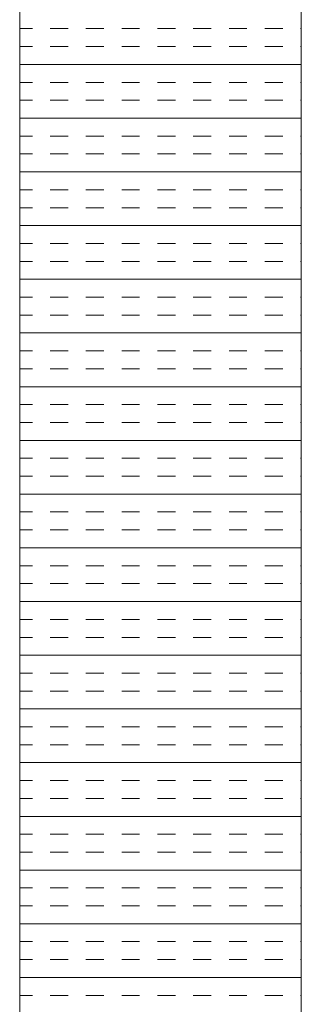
# Model space of a CAD drawing. Extents: x 3940905 to 4145695, y 925352 to 1109797.
# Tile 701 of 1056: x 4034648 to 4034698, y 1100085 to 1100259. Entities that reach past the tile are written whole.
import ezdxf

# ---------------------------------------------------------------- set-up
doc = ezdxf.new("R2010")
doc.units = 0
doc.header["$LTSCALE"] = 750
doc.header["$MEASUREMENT"] = 0
doc.layers.add('CKD Equipments', color=252, linetype='CONTINUOUS', lineweight=0)

msp = doc.modelspace()

# ---------------------------------------------------------------- linework, layer by layer
at = {"layer": 'CKD Equipments'}
for p, q in [((4034698.22, 1099910.1, -7.61), (4034698.22, 1100610.1, -7.61)), ((4034648.22, 1099960.1, -7.61), (4034648.22, 1100560.1, -7.61))]:
    msp.add_line(p, q, dxfattribs=at)
at = {"layer": 'CKD Equipments', "color": 4, "linetype": 'Continuous'}
for p, q in [((4034648.22, 1100257.83, -7.61), (4034650.47, 1100257.83, -7.61)), ((4034653.64, 1100257.83, -7.61), (4034656.82, 1100257.83, -7.61)), ((4034659.99, 1100257.83, -7.61), (4034663.17, 1100257.83, -7.61)), ((4034666.34, 1100257.83, -7.61), (4034669.52, 1100257.83, -7.61)), ((4034672.69, 1100257.83, -7.61), (4034675.87, 1100257.83, -7.61)), ((4034679.04, 1100257.83, -7.61), (4034682.22, 1100257.83, -7.61)), ((4034685.39, 1100257.83, -7.61), (4034688.57, 1100257.83, -7.61)), ((4034691.74, 1100257.83, -7.61), (4034694.92, 1100257.83, -7.61)), ((4034698.09, 1100257.83, -7.61), (4034698.22, 1100257.83, -7.61)), ((4034648.22, 1100254.66, -7.61), (4034650.47, 1100254.66, -7.61)), ((4034653.64, 1100254.66, -7.61), (4034656.82, 1100254.66, -7.61)), ((4034659.99, 1100254.66, -7.61), (4034663.17, 1100254.66, -7.61)), ((4034666.34, 1100254.66, -7.61), (4034669.52, 1100254.66, -7.61)), ((4034672.69, 1100254.66, -7.61), (4034675.87, 1100254.66, -7.61)), ((4034679.04, 1100254.66, -7.61), (4034682.22, 1100254.66, -7.61)), ((4034685.39, 1100254.66, -7.61), (4034688.57, 1100254.66, -7.61)), ((4034691.74, 1100254.66, -7.61), (4034694.92, 1100254.66, -7.61)), ((4034698.09, 1100254.66, -7.61), (4034698.22, 1100254.66, -7.61)), ((4034648.22, 1100251.48, -7.61), (4034698.22, 1100251.48, -7.61)), ((4034648.22, 1100248.31, -7.61), (4034650.47, 1100248.31, -7.61)), ((4034653.64, 1100248.31, -7.61), (4034656.82, 1100248.31, -7.61)), ((4034659.99, 1100248.31, -7.61), (4034663.17, 1100248.31, -7.61)), ((4034666.34, 1100248.31, -7.61), (4034669.52, 1100248.31, -7.61)), ((4034672.69, 1100248.31, -7.61), (4034675.87, 1100248.31, -7.61)), ((4034679.04, 1100248.31, -7.61), (4034682.22, 1100248.31, -7.61)), ((4034685.39, 1100248.31, -7.61), (4034688.57, 1100248.31, -7.61)), ((4034691.74, 1100248.31, -7.61), (4034694.92, 1100248.31, -7.61)), ((4034698.09, 1100248.31, -7.61), (4034698.22, 1100248.31, -7.61)), ((4034648.22, 1100245.13, -7.61), (4034650.47, 1100245.13, -7.61)), ((4034653.64, 1100245.13, -7.61), (4034656.82, 1100245.13, -7.61)), ((4034659.99, 1100245.13, -7.61), (4034663.17, 1100245.13, -7.61)), ((4034666.34, 1100245.13, -7.61), (4034669.52, 1100245.13, -7.61)), ((4034672.69, 1100245.13, -7.61), (4034675.87, 1100245.13, -7.61)), ((4034679.04, 1100245.13, -7.61), (4034682.22, 1100245.13, -7.61)), ((4034685.39, 1100245.13, -7.61), (4034688.57, 1100245.13, -7.61)), ((4034691.74, 1100245.13, -7.61), (4034694.92, 1100245.13, -7.61)), ((4034698.09, 1100245.13, -7.61), (4034698.22, 1100245.13, -7.61)), ((4034648.22, 1100241.96, -7.61), (4034698.22, 1100241.96, -7.61)), ((4034648.22, 1100238.78, -7.61), (4034650.47, 1100238.78, -7.61)), ((4034653.64, 1100238.78, -7.61), (4034656.82, 1100238.78, -7.61)), ((4034659.99, 1100238.78, -7.61), (4034663.17, 1100238.78, -7.61)), ((4034666.34, 1100238.78, -7.61), (4034669.52, 1100238.78, -7.61)), ((4034672.69, 1100238.78, -7.61), (4034675.87, 1100238.78, -7.61)), ((4034679.04, 1100238.78, -7.61), (4034682.22, 1100238.78, -7.61)), ((4034685.39, 1100238.78, -7.61), (4034688.57, 1100238.78, -7.61)), ((4034691.74, 1100238.78, -7.61), (4034694.92, 1100238.78, -7.61)), ((4034698.09, 1100238.78, -7.61), (4034698.22, 1100238.78, -7.61)), ((4034648.22, 1100235.61, -7.61), (4034650.47, 1100235.61, -7.61)), ((4034653.64, 1100235.61, -7.61), (4034656.82, 1100235.61, -7.61)), ((4034659.99, 1100235.61, -7.61), (4034663.17, 1100235.61, -7.61)), ((4034666.34, 1100235.61, -7.61), (4034669.52, 1100235.61, -7.61)), ((4034672.69, 1100235.61, -7.61), (4034675.87, 1100235.61, -7.61)), ((4034679.04, 1100235.61, -7.61), (4034682.22, 1100235.61, -7.61)), ((4034685.39, 1100235.61, -7.61), (4034688.57, 1100235.61, -7.61)), ((4034691.74, 1100235.61, -7.61), (4034694.92, 1100235.61, -7.61)), ((4034698.09, 1100235.61, -7.61), (4034698.22, 1100235.61, -7.61)), ((4034648.22, 1100232.43, -7.61), (4034698.22, 1100232.43, -7.61)), ((4034648.22, 1100229.26, -7.61), (4034650.47, 1100229.26, -7.61)), ((4034653.64, 1100229.26, -7.61), (4034656.82, 1100229.26, -7.61)), ((4034659.99, 1100229.26, -7.61), (4034663.17, 1100229.26, -7.61)), ((4034666.34, 1100229.26, -7.61), (4034669.52, 1100229.26, -7.61)), ((4034672.69, 1100229.26, -7.61), (4034675.87, 1100229.26, -7.61)), ((4034679.04, 1100229.26, -7.61), (4034682.22, 1100229.26, -7.61)), ((4034685.39, 1100229.26, -7.61), (4034688.57, 1100229.26, -7.61)), ((4034691.74, 1100229.26, -7.61), (4034694.92, 1100229.26, -7.61)), ((4034698.09, 1100229.26, -7.61), (4034698.22, 1100229.26, -7.61)), ((4034648.22, 1100226.08, -7.61), (4034650.47, 1100226.08, -7.61)), ((4034653.64, 1100226.08, -7.61), (4034656.82, 1100226.08, -7.61)), ((4034659.99, 1100226.08, -7.61), (4034663.17, 1100226.08, -7.61)), ((4034666.34, 1100226.08, -7.61), (4034669.52, 1100226.08, -7.61)), ((4034672.69, 1100226.08, -7.61), (4034675.87, 1100226.08, -7.61)), ((4034679.04, 1100226.08, -7.61), (4034682.22, 1100226.08, -7.61)), ((4034685.39, 1100226.08, -7.61), (4034688.57, 1100226.08, -7.61)), ((4034691.74, 1100226.08, -7.61), (4034694.92, 1100226.08, -7.61)), ((4034698.09, 1100226.08, -7.61), (4034698.22, 1100226.08, -7.61)), ((4034648.22, 1100222.91, -7.61), (4034698.22, 1100222.91, -7.61)), ((4034648.22, 1100219.73, -7.61), (4034650.47, 1100219.73, -7.61)), ((4034653.64, 1100219.73, -7.61), (4034656.82, 1100219.73, -7.61)), ((4034659.99, 1100219.73, -7.61), (4034663.17, 1100219.73, -7.61)), ((4034666.34, 1100219.73, -7.61), (4034669.52, 1100219.73, -7.61)), ((4034672.69, 1100219.73, -7.61), (4034675.87, 1100219.73, -7.61)), ((4034679.04, 1100219.73, -7.61), (4034682.22, 1100219.73, -7.61)), ((4034685.39, 1100219.73, -7.61), (4034688.57, 1100219.73, -7.61)), ((4034691.74, 1100219.73, -7.61), (4034694.92, 1100219.73, -7.61)), ((4034698.09, 1100219.73, -7.61), (4034698.22, 1100219.73, -7.61)), ((4034648.22, 1100216.56, -7.61), (4034650.47, 1100216.56, -7.61)), ((4034653.64, 1100216.56, -7.61), (4034656.82, 1100216.56, -7.61)), ((4034659.99, 1100216.56, -7.61), (4034663.17, 1100216.56, -7.61)), ((4034666.34, 1100216.56, -7.61), (4034669.52, 1100216.56, -7.61)), ((4034672.69, 1100216.56, -7.61), (4034675.87, 1100216.56, -7.61)), ((4034679.04, 1100216.56, -7.61), (4034682.22, 1100216.56, -7.61)), ((4034685.39, 1100216.56, -7.61), (4034688.57, 1100216.56, -7.61)), ((4034691.74, 1100216.56, -7.61), (4034694.92, 1100216.56, -7.61)), ((4034698.09, 1100216.56, -7.61), (4034698.22, 1100216.56, -7.61)), ((4034648.22, 1100213.38, -7.61), (4034698.22, 1100213.38, -7.61)), ((4034648.22, 1100210.21, -7.61), (4034650.47, 1100210.21, -7.61)), ((4034653.64, 1100210.21, -7.61), (4034656.82, 1100210.21, -7.61)), ((4034659.99, 1100210.21, -7.61), (4034663.17, 1100210.21, -7.61)), ((4034666.34, 1100210.21, -7.61), (4034669.52, 1100210.21, -7.61)), ((4034672.69, 1100210.21, -7.61), (4034675.87, 1100210.21, -7.61)), ((4034679.04, 1100210.21, -7.61), (4034682.22, 1100210.21, -7.61)), ((4034685.39, 1100210.21, -7.61), (4034688.57, 1100210.21, -7.61)), ((4034691.74, 1100210.21, -7.61), (4034694.92, 1100210.21, -7.61)), ((4034698.09, 1100210.21, -7.61), (4034698.22, 1100210.21, -7.61)), ((4034648.22, 1100207.03, -7.61), (4034650.47, 1100207.03, -7.61)), ((4034653.64, 1100207.03, -7.61), (4034656.82, 1100207.03, -7.61)), ((4034659.99, 1100207.03, -7.61), (4034663.17, 1100207.03, -7.61)), ((4034666.34, 1100207.03, -7.61), (4034669.52, 1100207.03, -7.61)), ((4034672.69, 1100207.03, -7.61), (4034675.87, 1100207.03, -7.61)), ((4034679.04, 1100207.03, -7.61), (4034682.22, 1100207.03, -7.61)), ((4034685.39, 1100207.03, -7.61), (4034688.57, 1100207.03, -7.61)), ((4034691.74, 1100207.03, -7.61), (4034694.92, 1100207.03, -7.61)), ((4034698.09, 1100207.03, -7.61), (4034698.22, 1100207.03, -7.61)), ((4034648.22, 1100203.86, -7.61), (4034698.22, 1100203.86, -7.61)), ((4034648.22, 1100200.68, -7.61), (4034650.47, 1100200.68, -7.61)), ((4034653.64, 1100200.68, -7.61), (4034656.82, 1100200.68, -7.61)), ((4034659.99, 1100200.68, -7.61), (4034663.17, 1100200.68, -7.61)), ((4034666.34, 1100200.68, -7.61), (4034669.52, 1100200.68, -7.61)), ((4034672.69, 1100200.68, -7.61), (4034675.87, 1100200.68, -7.61)), ((4034679.04, 1100200.68, -7.61), (4034682.22, 1100200.68, -7.61)), ((4034685.39, 1100200.68, -7.61), (4034688.57, 1100200.68, -7.61)), ((4034691.74, 1100200.68, -7.61), (4034694.92, 1100200.68, -7.61)), ((4034698.09, 1100200.68, -7.61), (4034698.22, 1100200.68, -7.61)), ((4034648.22, 1100197.51, -7.61), (4034650.47, 1100197.51, -7.61)), ((4034653.64, 1100197.51, -7.61), (4034656.82, 1100197.51, -7.61)), ((4034659.99, 1100197.51, -7.61), (4034663.17, 1100197.51, -7.61)), ((4034666.34, 1100197.51, -7.61), (4034669.52, 1100197.51, -7.61)), ((4034672.69, 1100197.51, -7.61), (4034675.87, 1100197.51, -7.61)), ((4034679.04, 1100197.51, -7.61), (4034682.22, 1100197.51, -7.61)), ((4034685.39, 1100197.51, -7.61), (4034688.57, 1100197.51, -7.61)), ((4034691.74, 1100197.51, -7.61), (4034694.92, 1100197.51, -7.61)), ((4034698.09, 1100197.51, -7.61), (4034698.22, 1100197.51, -7.61)), ((4034648.22, 1100194.33, -7.61), (4034698.22, 1100194.33, -7.61)), ((4034648.22, 1100191.16, -7.61), (4034650.47, 1100191.16, -7.61)), ((4034653.64, 1100191.16, -7.61), (4034656.82, 1100191.16, -7.61)), ((4034659.99, 1100191.16, -7.61), (4034663.17, 1100191.16, -7.61)), ((4034666.34, 1100191.16, -7.61), (4034669.52, 1100191.16, -7.61)), ((4034672.69, 1100191.16, -7.61), (4034675.87, 1100191.16, -7.61)), ((4034679.04, 1100191.16, -7.61), (4034682.22, 1100191.16, -7.61)), ((4034685.39, 1100191.16, -7.61), (4034688.57, 1100191.16, -7.61)), ((4034691.74, 1100191.16, -7.61), (4034694.92, 1100191.16, -7.61)), ((4034698.09, 1100191.16, -7.61), (4034698.22, 1100191.16, -7.61)), ((4034648.22, 1100187.98, -7.61), (4034650.47, 1100187.98, -7.61)), ((4034653.64, 1100187.98, -7.61), (4034656.82, 1100187.98, -7.61)), ((4034659.99, 1100187.98, -7.61), (4034663.17, 1100187.98, -7.61)), ((4034666.34, 1100187.98, -7.61), (4034669.52, 1100187.98, -7.61)), ((4034672.69, 1100187.98, -7.61), (4034675.87, 1100187.98, -7.61)), ((4034679.04, 1100187.98, -7.61), (4034682.22, 1100187.98, -7.61)), ((4034685.39, 1100187.98, -7.61), (4034688.57, 1100187.98, -7.61)), ((4034691.74, 1100187.98, -7.61), (4034694.92, 1100187.98, -7.61)), ((4034698.09, 1100187.98, -7.61), (4034698.22, 1100187.98, -7.61)), ((4034648.22, 1100184.81, -7.61), (4034698.22, 1100184.81, -7.61)), ((4034648.22, 1100181.63, -7.61), (4034650.47, 1100181.63, -7.61)), ((4034653.64, 1100181.63, -7.61), (4034656.82, 1100181.63, -7.61)), ((4034659.99, 1100181.63, -7.61), (4034663.17, 1100181.63, -7.61)), ((4034666.34, 1100181.63, -7.61), (4034669.52, 1100181.63, -7.61)), ((4034672.69, 1100181.63, -7.61), (4034675.87, 1100181.63, -7.61)), ((4034679.04, 1100181.63, -7.61), (4034682.22, 1100181.63, -7.61)), ((4034685.39, 1100181.63, -7.61), (4034688.57, 1100181.63, -7.61)), ((4034691.74, 1100181.63, -7.61), (4034694.92, 1100181.63, -7.61)), ((4034698.09, 1100181.63, -7.61), (4034698.22, 1100181.63, -7.61)), ((4034648.22, 1100178.46, -7.61), (4034650.47, 1100178.46, -7.61)), ((4034653.64, 1100178.46, -7.61), (4034656.82, 1100178.46, -7.61)), ((4034659.99, 1100178.46, -7.61), (4034663.17, 1100178.46, -7.61)), ((4034666.34, 1100178.46, -7.61), (4034669.52, 1100178.46, -7.61)), ((4034672.69, 1100178.46, -7.61), (4034675.87, 1100178.46, -7.61)), ((4034679.04, 1100178.46, -7.61), (4034682.22, 1100178.46, -7.61)), ((4034685.39, 1100178.46, -7.61), (4034688.57, 1100178.46, -7.61)), ((4034691.74, 1100178.46, -7.61), (4034694.92, 1100178.46, -7.61)), ((4034698.09, 1100178.46, -7.61), (4034698.22, 1100178.46, -7.61)), ((4034648.22, 1100175.28, -7.61), (4034698.22, 1100175.28, -7.61)), ((4034648.22, 1100172.11, -7.61), (4034650.47, 1100172.11, -7.61)), ((4034653.64, 1100172.11, -7.61), (4034656.82, 1100172.11, -7.61)), ((4034659.99, 1100172.11, -7.61), (4034663.17, 1100172.11, -7.61)), ((4034666.34, 1100172.11, -7.61), (4034669.52, 1100172.11, -7.61)), ((4034672.69, 1100172.11, -7.61), (4034675.87, 1100172.11, -7.61)), ((4034679.04, 1100172.11, -7.61), (4034682.22, 1100172.11, -7.61)), ((4034685.39, 1100172.11, -7.61), (4034688.57, 1100172.11, -7.61)), ((4034691.74, 1100172.11, -7.61), (4034694.92, 1100172.11, -7.61)), ((4034698.09, 1100172.11, -7.61), (4034698.22, 1100172.11, -7.61)), ((4034648.22, 1100168.93, -7.61), (4034650.47, 1100168.93, -7.61)), ((4034653.64, 1100168.93, -7.61), (4034656.82, 1100168.93, -7.61)), ((4034659.99, 1100168.93, -7.61), (4034663.17, 1100168.93, -7.61)), ((4034666.34, 1100168.93, -7.61), (4034669.52, 1100168.93, -7.61)), ((4034672.69, 1100168.93, -7.61), (4034675.87, 1100168.93, -7.61)), ((4034679.04, 1100168.93, -7.61), (4034682.22, 1100168.93, -7.61)), ((4034685.39, 1100168.93, -7.61), (4034688.57, 1100168.93, -7.61)), ((4034691.74, 1100168.93, -7.61), (4034694.92, 1100168.93, -7.61)), ((4034698.09, 1100168.93, -7.61), (4034698.22, 1100168.93, -7.61)), ((4034648.22, 1100165.76, -7.61), (4034698.22, 1100165.76, -7.61)), ((4034648.22, 1100162.58, -7.61), (4034650.47, 1100162.58, -7.61)), ((4034653.64, 1100162.58, -7.61), (4034656.82, 1100162.58, -7.61)), ((4034659.99, 1100162.58, -7.61), (4034663.17, 1100162.58, -7.61)), ((4034666.34, 1100162.58, -7.61), (4034669.52, 1100162.58, -7.61)), ((4034672.69, 1100162.58, -7.61), (4034675.87, 1100162.58, -7.61)), ((4034679.04, 1100162.58, -7.61), (4034682.22, 1100162.58, -7.61)), ((4034685.39, 1100162.58, -7.61), (4034688.57, 1100162.58, -7.61)), ((4034691.74, 1100162.58, -7.61), (4034694.92, 1100162.58, -7.61)), ((4034698.09, 1100162.58, -7.61), (4034698.22, 1100162.58, -7.61)), ((4034648.22, 1100159.41, -7.61), (4034650.47, 1100159.41, -7.61)), ((4034653.64, 1100159.41, -7.61), (4034656.82, 1100159.41, -7.61)), ((4034659.99, 1100159.41, -7.61), (4034663.17, 1100159.41, -7.61)), ((4034666.34, 1100159.41, -7.61), (4034669.52, 1100159.41, -7.61)), ((4034672.69, 1100159.41, -7.61), (4034675.87, 1100159.41, -7.61)), ((4034679.04, 1100159.41, -7.61), (4034682.22, 1100159.41, -7.61)), ((4034685.39, 1100159.41, -7.61), (4034688.57, 1100159.41, -7.61)), ((4034691.74, 1100159.41, -7.61), (4034694.92, 1100159.41, -7.61)), ((4034698.09, 1100159.41, -7.61), (4034698.22, 1100159.41, -7.61)), ((4034648.22, 1100156.23, -7.61), (4034698.22, 1100156.23, -7.61)), ((4034648.22, 1100153.06, -7.61), (4034650.47, 1100153.06, -7.61)), ((4034653.64, 1100153.06, -7.61), (4034656.82, 1100153.06, -7.61)), ((4034659.99, 1100153.06, -7.61), (4034663.17, 1100153.06, -7.61)), ((4034666.34, 1100153.06, -7.61), (4034669.52, 1100153.06, -7.61)), ((4034672.69, 1100153.06, -7.61), (4034675.87, 1100153.06, -7.61)), ((4034679.04, 1100153.06, -7.61), (4034682.22, 1100153.06, -7.61)), ((4034685.39, 1100153.06, -7.61), (4034688.57, 1100153.06, -7.61)), ((4034691.74, 1100153.06, -7.61), (4034694.92, 1100153.06, -7.61)), ((4034698.09, 1100153.06, -7.61), (4034698.22, 1100153.06, -7.61)), ((4034648.22, 1100149.88, -7.61), (4034650.47, 1100149.88, -7.61)), ((4034653.64, 1100149.88, -7.61), (4034656.82, 1100149.88, -7.61)), ((4034659.99, 1100149.88, -7.61), (4034663.17, 1100149.88, -7.61)), ((4034666.34, 1100149.88, -7.61), (4034669.52, 1100149.88, -7.61)), ((4034672.69, 1100149.88, -7.61), (4034675.87, 1100149.88, -7.61)), ((4034679.04, 1100149.88, -7.61), (4034682.22, 1100149.88, -7.61)), ((4034685.39, 1100149.88, -7.61), (4034688.57, 1100149.88, -7.61)), ((4034691.74, 1100149.88, -7.61), (4034694.92, 1100149.88, -7.61)), ((4034698.09, 1100149.88, -7.61), (4034698.22, 1100149.88, -7.61)), ((4034648.22, 1100146.71, -7.61), (4034698.22, 1100146.71, -7.61)), ((4034648.22, 1100143.53, -7.61), (4034650.47, 1100143.53, -7.61)), ((4034653.64, 1100143.53, -7.61), (4034656.82, 1100143.53, -7.61)), ((4034659.99, 1100143.53, -7.61), (4034663.17, 1100143.53, -7.61)), ((4034666.34, 1100143.53, -7.61), (4034669.52, 1100143.53, -7.61)), ((4034672.69, 1100143.53, -7.61), (4034675.87, 1100143.53, -7.61)), ((4034679.04, 1100143.53, -7.61), (4034682.22, 1100143.53, -7.61)), ((4034685.39, 1100143.53, -7.61), (4034688.57, 1100143.53, -7.61)), ((4034691.74, 1100143.53, -7.61), (4034694.92, 1100143.53, -7.61)), ((4034698.09, 1100143.53, -7.61), (4034698.22, 1100143.53, -7.61)), ((4034648.22, 1100140.36, -7.61), (4034650.47, 1100140.36, -7.61)), ((4034653.64, 1100140.36, -7.61), (4034656.82, 1100140.36, -7.61)), ((4034659.99, 1100140.36, -7.61), (4034663.17, 1100140.36, -7.61)), ((4034666.34, 1100140.36, -7.61), (4034669.52, 1100140.36, -7.61)), ((4034672.69, 1100140.36, -7.61), (4034675.87, 1100140.36, -7.61)), ((4034679.04, 1100140.36, -7.61), (4034682.22, 1100140.36, -7.61)), ((4034685.39, 1100140.36, -7.61), (4034688.57, 1100140.36, -7.61)), ((4034691.74, 1100140.36, -7.61), (4034694.92, 1100140.36, -7.61)), ((4034698.09, 1100140.36, -7.61), (4034698.22, 1100140.36, -7.61)), ((4034648.22, 1100137.18, -7.61), (4034698.22, 1100137.18, -7.61)), ((4034648.22, 1100134.01, -7.61), (4034650.47, 1100134.01, -7.61)), ((4034653.64, 1100134.01, -7.61), (4034656.82, 1100134.01, -7.61)), ((4034659.99, 1100134.01, -7.61), (4034663.17, 1100134.01, -7.61)), ((4034666.34, 1100134.01, -7.61), (4034669.52, 1100134.01, -7.61)), ((4034672.69, 1100134.01, -7.61), (4034675.87, 1100134.01, -7.61)), ((4034679.04, 1100134.01, -7.61), (4034682.22, 1100134.01, -7.61)), ((4034685.39, 1100134.01, -7.61), (4034688.57, 1100134.01, -7.61)), ((4034691.74, 1100134.01, -7.61), (4034694.92, 1100134.01, -7.61)), ((4034698.09, 1100134.01, -7.61), (4034698.22, 1100134.01, -7.61)), ((4034648.22, 1100130.83, -7.61), (4034650.47, 1100130.83, -7.61)), ((4034653.64, 1100130.83, -7.61), (4034656.82, 1100130.83, -7.61)), ((4034659.99, 1100130.83, -7.61), (4034663.17, 1100130.83, -7.61)), ((4034666.34, 1100130.83, -7.61), (4034669.52, 1100130.83, -7.61)), ((4034672.69, 1100130.83, -7.61), (4034675.87, 1100130.83, -7.61)), ((4034679.04, 1100130.83, -7.61), (4034682.22, 1100130.83, -7.61)), ((4034685.39, 1100130.83, -7.61), (4034688.57, 1100130.83, -7.61)), ((4034691.74, 1100130.83, -7.61), (4034694.92, 1100130.83, -7.61)), ((4034698.09, 1100130.83, -7.61), (4034698.22, 1100130.83, -7.61)), ((4034648.22, 1100127.66, -7.61), (4034698.22, 1100127.66, -7.61)), ((4034648.22, 1100124.48, -7.61), (4034650.47, 1100124.48, -7.61)), ((4034653.64, 1100124.48, -7.61), (4034656.82, 1100124.48, -7.61)), ((4034659.99, 1100124.48, -7.61), (4034663.17, 1100124.48, -7.61)), ((4034666.34, 1100124.48, -7.61), (4034669.52, 1100124.48, -7.61)), ((4034672.69, 1100124.48, -7.61), (4034675.87, 1100124.48, -7.61)), ((4034679.04, 1100124.48, -7.61), (4034682.22, 1100124.48, -7.61)), ((4034685.39, 1100124.48, -7.61), (4034688.57, 1100124.48, -7.61)), ((4034691.74, 1100124.48, -7.61), (4034694.92, 1100124.48, -7.61)), ((4034698.09, 1100124.48, -7.61), (4034698.22, 1100124.48, -7.61)), ((4034648.22, 1100121.31, -7.61), (4034650.47, 1100121.31, -7.61)), ((4034653.64, 1100121.31, -7.61), (4034656.82, 1100121.31, -7.61)), ((4034659.99, 1100121.31, -7.61), (4034663.17, 1100121.31, -7.61)), ((4034666.34, 1100121.31, -7.61), (4034669.52, 1100121.31, -7.61)), ((4034672.69, 1100121.31, -7.61), (4034675.87, 1100121.31, -7.61)), ((4034679.04, 1100121.31, -7.61), (4034682.22, 1100121.31, -7.61)), ((4034685.39, 1100121.31, -7.61), (4034688.57, 1100121.31, -7.61)), ((4034691.74, 1100121.31, -7.61), (4034694.92, 1100121.31, -7.61)), ((4034698.09, 1100121.31, -7.61), (4034698.22, 1100121.31, -7.61)), ((4034648.22, 1100118.13, -7.61), (4034698.22, 1100118.13, -7.61)), ((4034648.22, 1100114.96, -7.61), (4034650.47, 1100114.96, -7.61)), ((4034653.64, 1100114.96, -7.61), (4034656.82, 1100114.96, -7.61)), ((4034659.99, 1100114.96, -7.61), (4034663.17, 1100114.96, -7.61)), ((4034666.34, 1100114.96, -7.61), (4034669.52, 1100114.96, -7.61)), ((4034672.69, 1100114.96, -7.61), (4034675.87, 1100114.96, -7.61)), ((4034679.04, 1100114.96, -7.61), (4034682.22, 1100114.96, -7.61)), ((4034685.39, 1100114.96, -7.61), (4034688.57, 1100114.96, -7.61)), ((4034691.74, 1100114.96, -7.61), (4034694.92, 1100114.96, -7.61)), ((4034698.09, 1100114.96, -7.61), (4034698.22, 1100114.96, -7.61)), ((4034648.22, 1100111.78, -7.61), (4034650.47, 1100111.78, -7.61)), ((4034653.64, 1100111.78, -7.61), (4034656.82, 1100111.78, -7.61)), ((4034659.99, 1100111.78, -7.61), (4034663.17, 1100111.78, -7.61)), ((4034666.34, 1100111.78, -7.61), (4034669.52, 1100111.78, -7.61)), ((4034672.69, 1100111.78, -7.61), (4034675.87, 1100111.78, -7.61)), ((4034679.04, 1100111.78, -7.61), (4034682.22, 1100111.78, -7.61)), ((4034685.39, 1100111.78, -7.61), (4034688.57, 1100111.78, -7.61)), ((4034691.74, 1100111.78, -7.61), (4034694.92, 1100111.78, -7.61)), ((4034698.09, 1100111.78, -7.61), (4034698.22, 1100111.78, -7.61)), ((4034648.22, 1100108.61, -7.61), (4034698.22, 1100108.61, -7.61)), ((4034648.22, 1100105.43, -7.61), (4034650.47, 1100105.43, -7.61)), ((4034653.64, 1100105.43, -7.61), (4034656.82, 1100105.43, -7.61)), ((4034659.99, 1100105.43, -7.61), (4034663.17, 1100105.43, -7.61)), ((4034666.34, 1100105.43, -7.61), (4034669.52, 1100105.43, -7.61)), ((4034672.69, 1100105.43, -7.61), (4034675.87, 1100105.43, -7.61)), ((4034679.04, 1100105.43, -7.61), (4034682.22, 1100105.43, -7.61)), ((4034685.39, 1100105.43, -7.61), (4034688.57, 1100105.43, -7.61)), ((4034691.74, 1100105.43, -7.61), (4034694.92, 1100105.43, -7.61)), ((4034698.09, 1100105.43, -7.61), (4034698.22, 1100105.43, -7.61)), ((4034648.22, 1100102.26, -7.61), (4034650.47, 1100102.26, -7.61)), ((4034653.64, 1100102.26, -7.61), (4034656.82, 1100102.26, -7.61)), ((4034659.99, 1100102.26, -7.61), (4034663.17, 1100102.26, -7.61)), ((4034666.34, 1100102.26, -7.61), (4034669.52, 1100102.26, -7.61)), ((4034672.69, 1100102.26, -7.61), (4034675.87, 1100102.26, -7.61)), ((4034679.04, 1100102.26, -7.61), (4034682.22, 1100102.26, -7.61)), ((4034685.39, 1100102.26, -7.61), (4034688.57, 1100102.26, -7.61)), ((4034691.74, 1100102.26, -7.61), (4034694.92, 1100102.26, -7.61)), ((4034698.09, 1100102.26, -7.61), (4034698.22, 1100102.26, -7.61)), ((4034648.22, 1100099.08, -7.61), (4034698.22, 1100099.08, -7.61)), ((4034648.22, 1100095.91, -7.61), (4034650.47, 1100095.91, -7.61)), ((4034653.64, 1100095.91, -7.61), (4034656.82, 1100095.91, -7.61)), ((4034659.99, 1100095.91, -7.61), (4034663.17, 1100095.91, -7.61)), ((4034666.34, 1100095.91, -7.61), (4034669.52, 1100095.91, -7.61)), ((4034672.69, 1100095.91, -7.61), (4034675.87, 1100095.91, -7.61)), ((4034679.04, 1100095.91, -7.61), (4034682.22, 1100095.91, -7.61)), ((4034685.39, 1100095.91, -7.61), (4034688.57, 1100095.91, -7.61)), ((4034691.74, 1100095.91, -7.61), (4034694.92, 1100095.91, -7.61)), ((4034698.09, 1100095.91, -7.61), (4034698.22, 1100095.91, -7.61)), ((4034648.22, 1100092.73, -7.61), (4034650.47, 1100092.73, -7.61)), ((4034653.64, 1100092.73, -7.61), (4034656.82, 1100092.73, -7.61)), ((4034659.99, 1100092.73, -7.61), (4034663.17, 1100092.73, -7.61)), ((4034666.34, 1100092.73, -7.61), (4034669.52, 1100092.73, -7.61)), ((4034672.69, 1100092.73, -7.61), (4034675.87, 1100092.73, -7.61)), ((4034679.04, 1100092.73, -7.61), (4034682.22, 1100092.73, -7.61)), ((4034685.39, 1100092.73, -7.61), (4034688.57, 1100092.73, -7.61)), ((4034691.74, 1100092.73, -7.61), (4034694.92, 1100092.73, -7.61)), ((4034698.09, 1100092.73, -7.61), (4034698.22, 1100092.73, -7.61)), ((4034648.22, 1100089.56, -7.61), (4034698.22, 1100089.56, -7.61)), ((4034648.22, 1100086.38, -7.61), (4034650.47, 1100086.38, -7.61)), ((4034653.64, 1100086.38, -7.61), (4034656.82, 1100086.38, -7.61)), ((4034659.99, 1100086.38, -7.61), (4034663.17, 1100086.38, -7.61)), ((4034666.34, 1100086.38, -7.61), (4034669.52, 1100086.38, -7.61)), ((4034672.69, 1100086.38, -7.61), (4034675.87, 1100086.38, -7.61)), ((4034679.04, 1100086.38, -7.61), (4034682.22, 1100086.38, -7.61)), ((4034685.39, 1100086.38, -7.61), (4034688.57, 1100086.38, -7.61)), ((4034691.74, 1100086.38, -7.61), (4034694.92, 1100086.38, -7.61)), ((4034698.09, 1100086.38, -7.61), (4034698.22, 1100086.38, -7.61))]:
    msp.add_line(p, q, dxfattribs=at)

doc.saveas('drawing.dxf')
